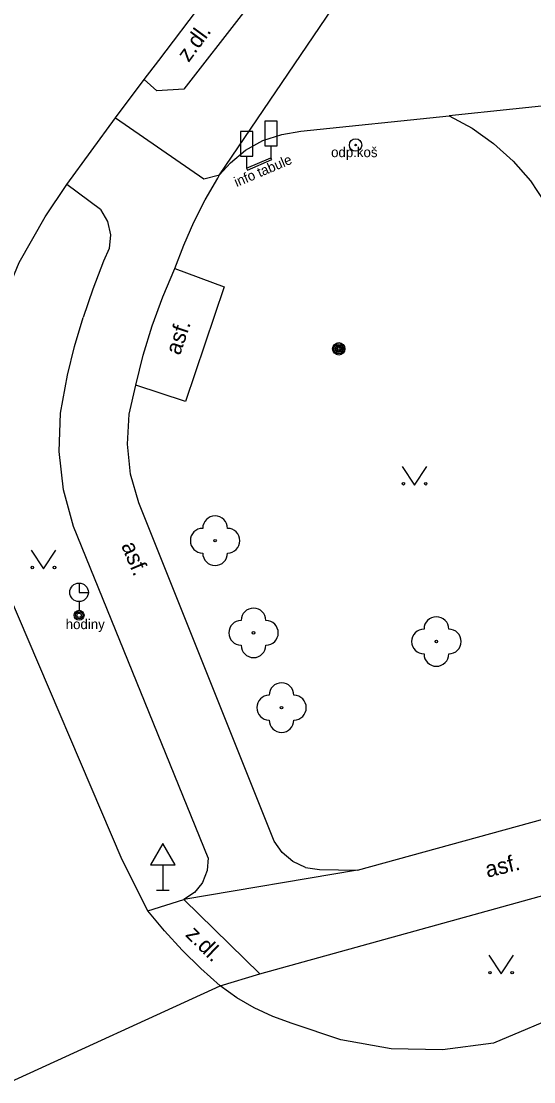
# Model space of a CAD drawing. Extents: x -596229 to -595156, y -1161237 to -1159376.
# Drawn here: x -595640.05 to -595619.36, y -1160297.18 to -1160254.35 of the extents above; entities that cross this region are included whole.
import ezdxf

# ---------------------------------------------------------------- set-up
doc = ezdxf.new("R2010")
doc.units = 0
for name, color, linetype in [('Level 22', 7, 'Continuous'), ('Level 25', 7, 'Continuous'), ('Level 33', 7, 'Continuous'), ('Level 34', 7, 'Continuous'), ('Level 36', 7, 'Continuous'), ('Level 38', 7, 'Continuous'), ('Specificka linie pasportu komunikaci', 7, 'Continuous'), ('TM - chodniky - VP', 7, 'Continuous'), ('TM - komunikace - VP', 7, 'Continuous'), ('TM - pomocna konstrukcni linie', 7, 'Continuous'), ('TM - popis povrchu', 7, 'Continuous'), ('TM - poznamka', 7, 'Continuous'), ('TM - predmet maleho rozsahu (zamereny obvodem)', 7, 'Continuous'), ('TM - rozhrani mezi zpev. plochami mezi sebou - VP', 7, 'Continuous')]:
    doc.layers.add(name, color=color, linetype=linetype)

msp = doc.modelspace()

# ---------------------------------------------------------------- linework, layer by layer
at = {"layer": 'Level 22'}
for centre in [(-595632.22, -1160275.33), (-595630.67, -1160279.05), (-595623.29, -1160279.4), (-595629.54, -1160282.07)]:
    msp.add_circle(centre, 0.05, dxfattribs=at)
for centre, start, end in [((-595632.22, -1160274.83), 0, 180), ((-595632.72, -1160275.33), 90, 270), ((-595631.72, -1160275.33), 270, 90), ((-595632.22, -1160275.83), 180, 0), ((-595630.67, -1160278.55), 0, 180), ((-595623.29, -1160278.9), 0, 180), ((-595631.17, -1160279.05), 90, 270), ((-595630.17, -1160279.05), 270, 90), ((-595623.79, -1160279.4), 90, 270), ((-595622.79, -1160279.4), 270, 90), ((-595630.67, -1160279.55), 180, 0), ((-595623.29, -1160279.9), 180, 0), ((-595629.54, -1160281.57), 0, 180), ((-595630.04, -1160282.07), 90, 270), ((-595629.04, -1160282.07), 270, 90), ((-595629.54, -1160282.57), 180, 0)]:
    msp.add_arc(centre, 0.5, start, end, dxfattribs=at)
at = {"layer": 'Level 25'}
for centre, radius in [((-595626.55, -1160259.35), 0.25), ((-595626.55, -1160259.35), 0.0303), ((-595627.23, -1160267.58), 0.25), ((-595627.23, -1160267.58), 0.2), ((-595627.23, -1160267.58), 0.15), ((-595627.23, -1160267.58), 0.1), ((-595627.23, -1160267.58), 0.05)]:
    msp.add_circle(centre, radius, dxfattribs=at)
at = {"layer": 'Level 33'}
msp.add_line((-595637.71, -1160277.79), (-595637.71, -1160278.14), dxfattribs=at)
msp.add_lwpolyline([(-595637.71, -1160277.04), (-595637.71, -1160277.415), (-595637.335, -1160277.415)], dxfattribs=at)
for centre, radius in [((-595637.71, -1160277.415), 0.375), ((-595637.71, -1160278.34), 0.2), ((-595637.71, -1160278.34), 0.145), ((-595637.71, -1160278.34), 0.0876)]:
    msp.add_circle(centre, radius, dxfattribs=at)
at = {"layer": 'Level 34'}
for p, q in [((-595634.33, -1160288.422), (-595634.33, -1160289.44)), ((-595634.58, -1160289.44), (-595634.08, -1160289.44))]:
    msp.add_line(p, q, dxfattribs=at)
msp.add_lwpolyline([(-595634.83, -1160288.422), (-595633.83, -1160288.422), (-595634.33, -1160287.556)], close=True, dxfattribs=at)
at = {"layer": 'Level 36'}
for points in [[(-595624.67, -1160272.33), (-595624.17, -1160273.08), (-595623.67, -1160272.33)], [(-595639.65, -1160275.71), (-595639.15, -1160276.46), (-595638.65, -1160275.71)], [(-595621.18, -1160292.07), (-595620.68, -1160292.82), (-595620.18, -1160292.07)]]:
    msp.add_lwpolyline(points, dxfattribs=at)
for centre in [(-595624.62, -1160273.03), (-595623.721, -1160273.03), (-595639.6, -1160276.41), (-595638.701, -1160276.41), (-595621.13, -1160292.77), (-595620.231, -1160292.77)]:
    msp.add_circle(centre, 0.05, dxfattribs=at)
at = {"layer": 'Level 38'}
for p, q in [((-595629.97, -1160259.385), (-595629.97, -1160259.87)), ((-595630.95, -1160259.805), (-595630.95, -1160260.29))]:
    msp.add_line(p, q, dxfattribs=at)
for points in [[(-595630.22, -1160259.385), (-595629.72, -1160259.385), (-595629.72, -1160258.385), (-595630.22, -1160258.385)], [(-595631.2, -1160259.805), (-595630.7, -1160259.805), (-595630.7, -1160258.805), (-595631.2, -1160258.805)]]:
    msp.add_lwpolyline(points, close=True, dxfattribs=at)
at = {"layer": 'Specificka linie pasportu komunikaci'}
msp.add_lwpolyline([(-595640.48, -1160297.18), (-595632.01, -1160293.31)], dxfattribs=at)
at = {"layer": 'TM - chodniky - VP'}
for points in [[(-595629.53, -1160258.92), (-595628.76, -1160258.79), (-595622.78, -1160258.17)], [(-595622.78, -1160258.17), (-595621.85, -1160258.67), (-595620.98, -1160259.29), (-595620.19, -1160260), (-595619.49, -1160260.8)], [(-595632.04, -1160260.56), (-595631.6, -1160260.07), (-595630.99, -1160259.56), (-595630.29, -1160259.17), (-595629.53, -1160258.92)], [(-595633.84, -1160264.33), (-595633.48, -1160263.39), (-595633.08, -1160262.46), (-595632.62, -1160261.56), (-595632.11, -1160260.69)], [(-595632.11, -1160260.69), (-595632.04, -1160260.56)], [(-595619.49, -1160260.8), (-595614.41, -1160268.55), (-595606.79, -1160280.39)], [(-595636.84, -1160261.96), (-595638.21, -1160260.95)], [(-595636.84, -1160261.96), (-595636.56, -1160262.44), (-595636.44, -1160262.98)], [(-595636.44, -1160262.98), (-595636.49, -1160263.53), (-595636.72, -1160264.04)], [(-595636.72, -1160264.04), (-595637.16, -1160265.17)], [(-595633.84, -1160264.33), (-595631.86, -1160265.08), (-595633.41, -1160269.71), (-595635.42, -1160269.05)], [(-595637.16, -1160265.17), (-595637.55, -1160266.31)], [(-595638.18, -1160268.65), (-595637.89, -1160267.48), (-595637.55, -1160266.31)], [(-595638.51, -1160271.73), (-595638.46, -1160270.18), (-595638.18, -1160268.65)], [(-595635.3, -1160273.8), (-595635.63, -1160272.64), (-595635.76, -1160271.43), (-595635.69, -1160270.22), (-595635.42, -1160269.05)], [(-595637.94, -1160274.76), (-595638.34, -1160273.27), (-595638.51, -1160271.73)], [(-595629.84, -1160287.46), (-595635.3, -1160273.8)], [(-595632.5, -1160288.14), (-595637.94, -1160274.76)], [(-595626.48, -1160288.64), (-595611.95, -1160284.64)], [(-595630.41, -1160292.82), (-595611.12, -1160287.48), (-595610.16, -1160287.77)], [(-595628.57, -1160288.52), (-595629.08, -1160288.29), (-595629.52, -1160287.92), (-595629.84, -1160287.46)], [(-595632.5, -1160288.14), (-595632.54, -1160288.65), (-595632.73, -1160289.13)], [(-595628.57, -1160288.52), (-595628.01, -1160288.61)], [(-595628.01, -1160288.61), (-595626.48, -1160288.64)], [(-595632.73, -1160289.13), (-595632.76, -1160289.17), (-595633.05, -1160289.53), (-595633.48, -1160289.82)], [(-595634.93, -1160290.27), (-595633.48, -1160289.82)], [(-595632.01, -1160293.31), (-595630.41, -1160292.82)]]:
    msp.add_lwpolyline(points, dxfattribs=at)
at = {"layer": 'TM - komunikace - VP'}
for points in [[(-595635.08, -1160256.7), (-595634.49, -1160255.93), (-595632.68, -1160253.54), (-595632.06, -1160252.73)], [(-595636.24, -1160258.25), (-595635.08, -1160256.7)], [(-595638.21, -1160260.95), (-595636.24, -1160258.25)], [(-595639.08, -1160262.25), (-595638.21, -1160260.95)], [(-595641.82, -1160270.21), (-595641.52, -1160268.11), (-595640.95, -1160266.06), (-595640.13, -1160264.1), (-595639.08, -1160262.25)], [(-595634.93, -1160290.27), (-595635.97, -1160288.21), (-595640.58, -1160277.4)], [(-595632.01, -1160293.31), (-595632.8, -1160292.6), (-595633.55, -1160291.86), (-595634.26, -1160291.08), (-595634.93, -1160290.27)], [(-595629.11, -1160294.83), (-595629.89, -1160294.55), (-595630.64, -1160294.2), (-595631.35, -1160293.79), (-595632.01, -1160293.31)], [(-595614.99, -1160293.09), (-595620.99, -1160295.62)], [(-595620.99, -1160295.62), (-595623.04, -1160295.89), (-595625.11, -1160295.85), (-595627.15, -1160295.49), (-595629.11, -1160294.83)]]:
    msp.add_lwpolyline(points, dxfattribs=at)
at = {"layer": 'TM - pomocna konstrukcni linie'}
msp.add_lwpolyline([(-595630.95, -1160260.29), (-595630.91, -1160260.37), (-595629.93, -1160259.94), (-595629.97, -1160259.87)], dxfattribs=at)
at = {"layer": 'TM - predmet maleho rozsahu (zamereny obvodem)'}
msp.add_lwpolyline([(-595630.95, -1160260.29), (-595629.97, -1160259.87)], dxfattribs=at)
at = {"layer": 'TM - rozhrani mezi zpev. plochami mezi sebou - VP'}
for points in [[(-595632.04, -1160260.56), (-595625.48, -1160250.86)], [(-595631.08, -1160254), (-595633.48, -1160257.1)], [(-595634.57, -1160257.16), (-595635.08, -1160256.7)], [(-595633.48, -1160257.1), (-595634.57, -1160257.16)], [(-595617.64, -1160257.63), (-595622.78, -1160258.17)], [(-595636.24, -1160258.25), (-595632.67, -1160260.72)], [(-595632.67, -1160260.72), (-595632.04, -1160260.56)], [(-595635.42, -1160269.05), (-595635.12, -1160267.84), (-595634.76, -1160266.65), (-595634.33, -1160265.48), (-595633.84, -1160264.33)], [(-595626.48, -1160288.64), (-595633.48, -1160289.82)], [(-595633.48, -1160289.82), (-595630.41, -1160292.82)]]:
    msp.add_lwpolyline(points, dxfattribs=at)

# ---------------------------------------------------------------- texts
at = {"layer": 'TM - popis povrchu'}
for s, rotation, p in [('z.dl.', 53.7909, (-595633.29, -1160256.04)), ('asf.', 71.2864, (-595633.64, -1160267.87)), ('asf.', 292.6806, (-595636.02, -1160275.52)), ('asf.', 13.8429, (-595621.23, -1160288.94)), ('z.dl.', 315.5376, (-595633.45, -1160291.27))]:
    msp.add_text(s, height=0.65, rotation=rotation, dxfattribs=at).set_placement(p)
at = {"layer": 'TM - poznamka'}
for s, p in [('odp.koš', (-595627.54, -1160259.84)), ('hodiny', (-595638.25, -1160278.9))]:
    msp.add_text(s, height=0.4, dxfattribs=at).set_placement(p)
msp.add_text('info tabule', height=0.4, rotation=23, dxfattribs=at).set_placement((-595631.35, -1160261.05))

doc.saveas('drawing.dxf')
